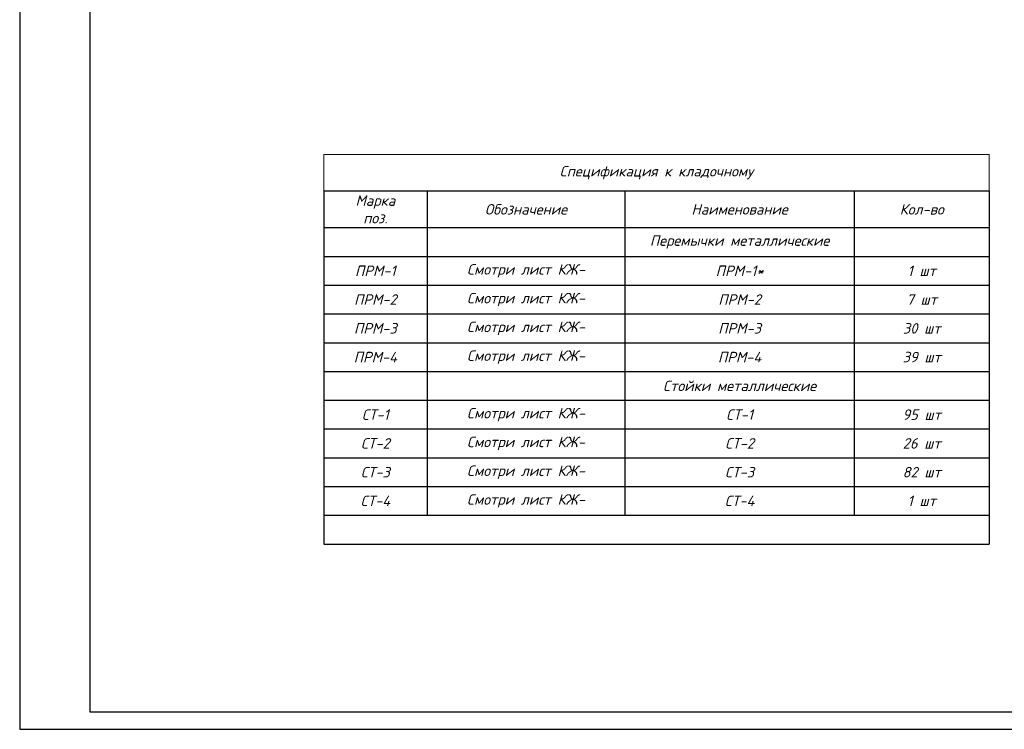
# Model space of a CAD drawing. Header units: millimetres. Extents: x -33345 to 4712671, y -3392 to 121473.
# Tile 318 of 656: x 1750575 to 1778694, y 44501 to 64764. Entities that reach past the tile are written whole.
import ezdxf

# ---------------------------------------------------------------- set-up
doc = ezdxf.new("R2010")
doc.units = ezdxf.units.MM
doc.layers.add('0.25', color=7, linetype='Continuous', lineweight=25)
doc.layers.add('ACO-текст', color=7, linetype='Continuous', lineweight=20)
doc.styles.add('ISO', font='isocpeui.ttf')
doc.styles.add('ISOCPEUR', font='isocpeui.ttf', dxfattribs={"height": 300})
doc.styles.add('simp 0', font='isocpeui.ttf')

# ---------------------------------------------------------------- blocks, each defined once
blk = doc.blocks.new('*U282')
at = {"layer": '0.25', "color": 5, "linetype": 'Continuous', "lineweight": 25, "ltscale": 100}
blk.add_lwpolyline([(-72619, 0), (0, 0), (0, 42000), (-72619, 42000), (-72619, 0)], dxfattribs=at)
at = {"layer": '0.25', "color": 7, "linetype": 'Continuous', "lineweight": 30, "ltscale": 100}
blk.add_lwpolyline([(-70619, 500), (-500, 500), (-500, 41500), (-70619, 41500), (-70619, 500)], dxfattribs=at)
blk = doc.blocks.new('*T2056')
at = {"color": 0, "transparency": 16777216}
for p, q in [((0, -1046), (19004, -1046)), ((0, -1046), (0, -11128)), ((2951, -1046), (2951, -10307)), ((8602, -1046), (8602, -10307)), ((15153, -1046), (15153, -10307)), ((19004, -1046), (19004, -11128)), ((0, -2093), (19004, -2093)), ((0, -2914), (19004, -2914)), ((0, -3736), (19004, -3736)), ((0, -4557), (19004, -4557)), ((0, -5378), (19004, -5378)), ((0, -6200), (19004, -6200)), ((0, -7021), (19004, -7021)), ((0, -7842), (19004, -7842)), ((0, -8664), (19004, -8664)), ((0, -9485), (19004, -9485)), ((0, -10307), (19004, -10307)), ((0, -11128), (19004, -11128))]:
    blk.add_line(p, q, dxfattribs=at)
at = {"layer": 'Defpoints', "color": 8, "linetype": 'ByBlock', "lineweight": 0, "transparency": 16777216}
for p, q in [((0, 0), (19004, 0)), ((0, 0), (0, -1046)), ((19004, 0), (19004, -1046))]:
    blk.add_line(p, q, dxfattribs=at)
at = {"transparency": 16777216, "char_height": 300, "attachment_point": 5, "style": 'ISOCPEUR'}
for s, insert, width in [('Спецификация к кладочному ', (9502, -523), 19001.42), ('Марка\\Pпоз.', (1476, -1570), 2948.33), ('Обозначение', (5777, -1570), 5648.33), ('Кол-во', (17079, -1570), 3848.33), ('{\\C5;Перемычки металлические}', (11878, -2503), 6548.33), ('ПРМ-1', (1476, -3325), 2948.33), ('Смотри лист КЖ-', (5777, -3325), 5648.33), ('ПРМ-1*', (11878, -3325), 6548.33), ('1 шт', (17079, -3325), 3848.33), ('ПРМ-2', (1476, -4146), 2948.33), ('Смотри лист КЖ-', (5777, -4146), 5648.33), ('ПРМ-2', (11878, -4146), 6548.33), ('7 шт', (17079, -4146), 3848.33), ('ПРМ-3', (1476, -4968), 2948.33), ('Смотри лист КЖ-', (5777, -4968), 5648.33), ('ПРМ-3', (11878, -4968), 6548.33), ('30 шт', (17079, -4968), 3848.33), ('ПРМ-4', (1476, -5789), 2948.33), ('Смотри лист КЖ-', (5777, -5789), 5648.33), ('ПРМ-4', (11878, -5789), 6548.33), ('39 шт', (17079, -5789), 3848.33), ('{\\C5;Стойки металлические}', (11878, -6610), 6548.33), ('СТ-1', (1476, -7432), 2948.33), ('Смотри лист КЖ-', (5777, -7432), 5648.33), ('СТ-1', (11878, -7432), 6548.33), ('95 шт', (17079, -7432), 3848.33), ('СТ-2', (1476, -8253), 2948.33), ('Смотри лист КЖ-', (5777, -8253), 5648.33), ('СТ-2', (11878, -8253), 6548.33), ('26 шт', (17079, -8253), 3848.33), ('СТ-3', (1476, -9075), 2948.33), ('Смотри лист КЖ-', (5777, -9075), 5648.33), ('СТ-3', (11878, -9075), 6548.33), ('82 шт', (17079, -9075), 3848.33), ('СТ-4', (1476, -9896), 2948.33), ('Смотри лист КЖ-', (5777, -9896), 5648.33), ('СТ-4', (11878, -9896), 6548.33), ('1 шт', (17079, -9896), 3848.33)]:
    blk.add_mtext(s, dxfattribs=dict(at, insert=insert, width=width))
at = {"color": 0, "transparency": 16777216, "insert": (11878, -1570), "char_height": 300, "width": 6548.33, "attachment_point": 5, "style": 'ISOCPEUR'}
blk.add_mtext('{\\fISOCPEUR|b0|i1|c204|p34;\\C256;Наименование}', dxfattribs=at)

msp = doc.modelspace()

# ---------------------------------------------------------------- block references
msp.add_blockref('*T2056', (1759256.479, 60919.141))
at = {"layer": '0.25', "ltscale": 100, "transparency": 33554687}
msp.add_blockref('*U282', (1823194.41, 44501.326, 1359241.5), dxfattribs=at)

# ---------------------------------------------------------------- texts
at = {"insert": (351439.431, 62275.551), "char_height": 500, "width": 9875.6458, "attachment_point": 1, "style": 'ISO'}
msp.add_mtext('\\pi4343.31532;{\\LА-А\\P\\pi0;Армирование приямка. M 1:20}', dxfattribs=at)
at = {"layer": 'ACO-текст', "char_height": 300, "width": 3709.09797, "attachment_point": 1, "style": 'simp 0'}
for insert in [(1492043.62, 58582.633, -2718483), (1606662.809, 58582.633, -1359241.5)]:
    msp.add_mtext('\\pi-651.92829,l900;Дюбель-шпильки\\P\\pi183.75353;М12х130', dxfattribs=dict(at, insert=insert))

doc.saveas('drawing.dxf')
